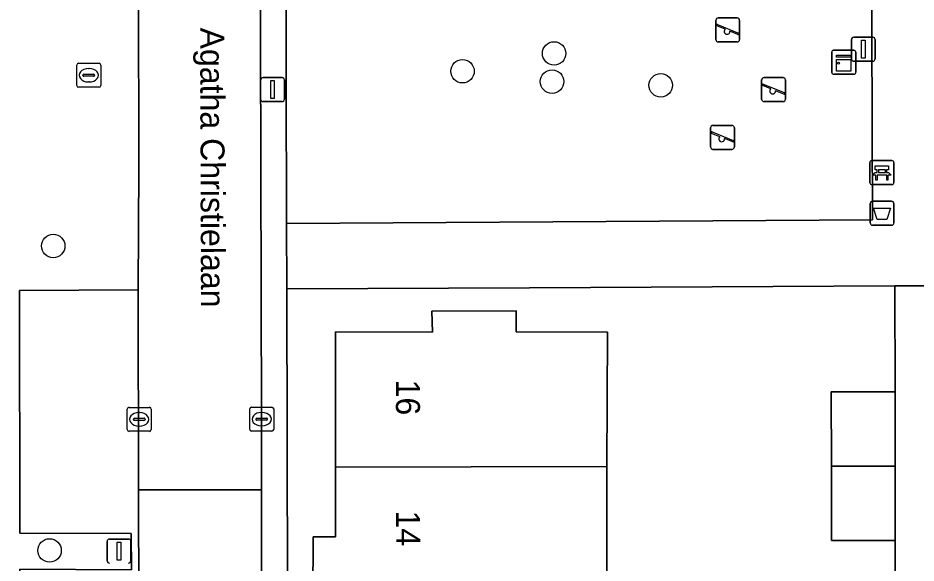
# Model space of a CAD drawing. Extents: x 160455 to 162082, y 388339 to 389736.
# Drawn here: x 160946.9 to 160984.32, y 388526.51 to 388549.23 of the extents above; entities that cross this region are included whole.
import ezdxf

# ---------------------------------------------------------------- set-up
doc = ezdxf.new("R2010")
doc.units = 0
for name, color, linetype in [('IMGEO_Afvalbak', 7, 'Continuous'), ('IMGEO_Bank', 7, 'Continuous'), ('IMGEO_Boom', 7, 'Continuous'), ('IMGEO_Erf', 7, 'Continuous'), ('IMGEO_Groenvoorziening', 7, 'Continuous'), ('IMGEO_Kast', 7, 'Continuous'), ('IMGEO_Kolk', 7, 'Continuous'), ('IMGEO_Lichtmast', 7, 'Continuous'), ('IMGEO_Muur', 7, 'Continuous'), ('IMGEO_Openbare_ruimte_label', 7, 'Continuous'), ('IMGEO_Pand', 7, 'Continuous'), ('IMGEO_Pand_nummerreeks', 7, 'Continuous'), ('IMGEO_Parkeervlak_open', 7, 'Continuous'), ('IMGEO_Rijbaan_lokaal_open', 7, 'Continuous'), ('IMGEO_Rioolput', 7, 'Continuous'), ('IMGEO_Speelvoorziening', 7, 'Continuous'), ('IMGEO_Voetpad_open', 7, 'Continuous')]:
    doc.layers.add(name, color=color, linetype=linetype)

msp = doc.modelspace()

# ---------------------------------------------------------------- linework, layer by layer
at = {"layer": 'IMGEO_Afvalbak'}
for p, q in [((160982.405, 388540.69), (160982.405, 388541.49)), ((160982.405, 388541.49), (160982.405, 388540.69)), ((160982.505, 388541.59), (160983.295, 388541.59)), ((160983.295, 388541.59), (160982.505, 388541.59)), ((160983.395, 388541.49), (160983.395, 388540.69)), ((160983.395, 388540.69), (160983.395, 388541.49)), ((160983.295, 388540.59), (160982.505, 388540.59)), ((160982.505, 388540.59), (160983.295, 388540.59))]:
    msp.add_line(p, q, dxfattribs=at)
msp.add_lwpolyline([(160982.548, 388541.304), (160983.252, 388541.304), (160983.103, 388540.834), (160982.697, 388540.834), (160982.548, 388541.304)], dxfattribs=at)
for centre, start, end in [((160982.505, 388541.49), 90, 180), ((160982.505, 388541.49), 90, 180), ((160983.295, 388541.49), 0, 90), ((160983.295, 388541.49), 360, 90), ((160982.505, 388540.69), 180, 270), ((160982.505, 388540.69), 180, 270), ((160983.295, 388540.69), 270, 0), ((160983.295, 388540.69), 270, 0)]:
    msp.add_arc(centre, 0.1, start, end, dxfattribs=at)
at = {"layer": 'IMGEO_Bank'}
for p, q in [((160982.468, 388543.285), (160983.309, 388543.285)), ((160983.309, 388543.285), (160982.468, 388543.285)), ((160983.393, 388543.21), (160983.393, 388542.369)), ((160983.393, 388542.369), (160983.393, 388543.21)), ((160982.393, 388542.36), (160982.393, 388543.201)), ((160982.393, 388543.201), (160982.393, 388542.36)), ((160982.702, 388542.791), (160982.702, 388542.897)), ((160982.746, 388542.897), (160982.746, 388542.791)), ((160983.034, 388542.903), (160982.752, 388542.903)), ((160983.04, 388542.791), (160983.04, 388542.897)), ((160983.084, 388542.897), (160983.084, 388542.791)), ((160983.09, 388542.683), (160982.697, 388542.683)), ((160982.752, 388542.785), (160983.034, 388542.785)), ((160983.318, 388542.285), (160982.477, 388542.285)), ((160982.477, 388542.285), (160983.318, 388542.285))]:
    msp.add_line(p, q, dxfattribs=at)
for points in [[(160982.696, 388542.903), (160982.61, 388542.903), (160982.61, 388543.064), (160983.173, 388543.064), (160983.173, 388542.903), (160983.09, 388542.903)], [(160982.64, 388542.683), (160982.498, 388542.683), (160982.61, 388542.785), (160982.696, 388542.785)], [(160982.69, 388542.676), (160982.69, 388542.469), (160982.647, 388542.469), (160982.647, 388542.676)], [(160983.09, 388542.785), (160983.173, 388542.785), (160983.285, 388542.683), (160983.146, 388542.683)], [(160983.14, 388542.676), (160983.14, 388542.469), (160983.096, 388542.469), (160983.096, 388542.676)]]:
    msp.add_lwpolyline(points, dxfattribs=at)
for centre, radius, start, end in [((160982.471, 388543.207), 0.0779, 92.4484, 184.2845), ((160982.471, 388543.207), 0.0779, 92.4484, 184.2845), ((160983.315, 388543.207), 0.0779, 2.4484, 94.2845), ((160983.315, 388543.207), 0.0779, 2.4484, 94.2845), ((160982.695, 388542.896), 0.00671, 2.8957, 87.1043), ((160982.752, 388542.896), 0.00671, 92.8957, 177.1043), ((160983.034, 388542.896), 0.00671, 2.8957, 87.1043), ((160983.091, 388542.896), 0.00671, 92.8957, 177.1043), ((160982.64, 388542.676), 0.00671, 2.8957, 87.1043), ((160982.697, 388542.676), 0.00671, 92.8957, 177.1043), ((160982.695, 388542.792), 0.00671, 272.8957, 357.1043), ((160982.752, 388542.792), 0.00671, 182.8957, 267.1043), ((160983.034, 388542.792), 0.00671, 272.8957, 357.1043), ((160983.091, 388542.792), 0.00671, 182.8957, 267.1043), ((160983.089, 388542.676), 0.00671, 2.8957, 87.1043), ((160983.146, 388542.676), 0.00671, 92.8957, 177.1043), ((160982.471, 388542.363), 0.0779, 182.4484, 274.2845), ((160982.471, 388542.363), 0.0779, 182.4484, 274.2845), ((160983.315, 388542.363), 0.0779, 272.4484, 4.2845), ((160983.315, 388542.363), 0.0779, 272.4484, 4.2845)]:
    msp.add_arc(centre, radius, start, end, dxfattribs=at)
at = {"layer": 'IMGEO_Boom'}
for centre in [(160969.238, 388547.752), (160965.423, 388547.008), (160969.153, 388546.576), (160973.68, 388546.423), (160948.375, 388539.725), (160948.222, 388527.032)]:
    msp.add_circle(centre, 0.489, dxfattribs=at)
at = {"layer": 'IMGEO_Erf'}
for points in [[(160985.273, 388503.533), (160983.484, 388503.529), (160983.484, 388505.85), (160980.824, 388505.846), (160980.82, 388508.932), (160980.815, 388512.047), (160983.475, 388512.05), (160983.47, 388514.368), (160980.81, 388514.364), (160980.807, 388516.654), (160980.803, 388519.737), (160980.798, 388522.855), (160983.458, 388522.858), (160983.452, 388527.449), (160980.792, 388527.445), (160980.788, 388530.545), (160980.783, 388533.646), (160983.443, 388533.649), (160983.437, 388538.059), (160968.208, 388537.986), (160958.111, 388537.937), (160958.183, 388500)], [(160959.192, 388525.111), (160959.198, 388527.595), (160960.139, 388527.596), (160960.135, 388530.503), (160960.127, 388536.144), (160964.177, 388536.126), (160964.151, 388537.004), (160967.657, 388537.016), (160967.665, 388536.151), (160971.465, 388536.135), (160971.441, 388530.526), (160971.43, 388525.169)]]:
    msp.add_lwpolyline(points, dxfattribs=at)
at = {"layer": 'IMGEO_Groenvoorziening'}
msp.add_lwpolyline([(160958.098, 388540.667), (160982.501, 388540.818), (160982.455, 388552.733), (160958.068, 388552.684)], close=True, dxfattribs=at)
at = {"layer": 'IMGEO_Kast'}
for p, q in [((160980.807, 388546.959), (160980.807, 388547.8)), ((160980.807, 388547.8), (160980.807, 388546.959)), ((160980.882, 388547.884), (160981.723, 388547.884)), ((160981.723, 388547.884), (160980.882, 388547.884)), ((160981.807, 388547.809), (160981.807, 388546.968)), ((160981.807, 388546.968), (160981.807, 388547.809)), ((160981.732, 388546.884), (160980.891, 388546.884)), ((160980.891, 388546.884), (160981.732, 388546.884))]:
    msp.add_line(p, q, dxfattribs=at)
for points in [[(160981.002, 388547.674), (160981.602, 388547.674), (160981.602, 388547.589), (160981.002, 388547.589), (160981.002, 388547.674)], [(160981.002, 388547.499), (160981.602, 388547.499), (160981.602, 388547.01), (160981.002, 388547.01), (160981.002, 388547.499)]]:
    msp.add_lwpolyline(points, dxfattribs=at)
msp.add_circle((160981.086, 388547.348), 0.0377, dxfattribs=at)
for centre, start, end in [((160980.885, 388547.806), 92.4484, 184.2845), ((160980.885, 388547.806), 92.4484, 184.2845), ((160981.729, 388547.806), 2.4484, 94.2845), ((160981.729, 388547.806), 2.4484, 94.2845), ((160980.885, 388546.962), 182.4484, 274.2845), ((160980.885, 388546.962), 182.4484, 274.2845), ((160981.729, 388546.962), 272.4484, 4.2845), ((160981.729, 388546.962), 272.4484, 4.2845)]:
    msp.add_arc(centre, 0.0779, start, end, dxfattribs=at)
at = {"layer": 'IMGEO_Kolk'}
for p, q in [((160951.457, 388532.072), (160951.457, 388532.924)), ((160951.532, 388532.998), (160952.384, 388532.998)), ((160951.945, 388532.778), (160951.97, 388532.778)), ((160952.458, 388532.924), (160952.458, 388532.072)), ((160956.558, 388532.079), (160956.558, 388532.931)), ((160956.633, 388533.005), (160957.485, 388533.005)), ((160957.046, 388532.785), (160957.071, 388532.785)), ((160957.559, 388532.931), (160957.559, 388532.079)), ((160951.716, 388532.492), (160951.716, 388532.504)), ((160952.154, 388532.455), (160951.756, 388532.455)), ((160951.759, 388532.541), (160952.157, 388532.541)), ((160952.2, 388532.504), (160952.2, 388532.492)), ((160956.817, 388532.499), (160956.817, 388532.511)), ((160957.255, 388532.462), (160956.857, 388532.462)), ((160956.86, 388532.548), (160957.258, 388532.548)), ((160957.301, 388532.511), (160957.301, 388532.499)), ((160952.384, 388531.998), (160951.532, 388531.998)), ((160951.968, 388532.218), (160951.943, 388532.218)), ((160957.485, 388532.005), (160956.633, 388532.005)), ((160957.069, 388532.225), (160957.044, 388532.225))]:
    msp.add_line(p, q, dxfattribs=at)
for points in [[(160951.457, 388532.072), (160951.457, 388532.924)], [(160951.532, 388532.998), (160952.384, 388532.998)], [(160952.458, 388532.924), (160952.458, 388532.072)], [(160956.558, 388532.079), (160956.558, 388532.931)], [(160956.633, 388533.005), (160957.485, 388533.005)], [(160957.559, 388532.931), (160957.559, 388532.079)], [(160952.384, 388531.998), (160951.532, 388531.998)], [(160957.485, 388532.005), (160956.633, 388532.005)]]:
    msp.add_lwpolyline(points, dxfattribs=at)
for centre, radius, start, end in [((160951.534, 388532.922), 0.0765, 91.552, 178.448), ((160951.534, 388532.922), 0.0765, 91.552, 178.448), ((160952.382, 388532.922), 0.0765, 1.552, 88.448), ((160952.382, 388532.922), 0.0765, 1.552, 88.448), ((160956.635, 388532.929), 0.0765, 91.552, 178.448), ((160956.635, 388532.929), 0.0765, 91.552, 178.448), ((160957.483, 388532.929), 0.0765, 1.552, 88.448), ((160957.483, 388532.929), 0.0765, 1.552, 88.448), ((160951.756, 388532.501), 0.0403, 85.8775, 175.7526), ((160951.753, 388532.491), 0.0366, 178.938, 274.7102), ((160952.157, 388532.498), 0.043, 264.8664, 352.4533), ((160952.161, 388532.503), 0.0386, 1.7309, 96.639), ((160956.857, 388532.508), 0.0403, 85.8775, 175.7526), ((160956.854, 388532.498), 0.0366, 178.938, 274.7102), ((160957.258, 388532.505), 0.043, 264.8664, 352.4533), ((160957.262, 388532.51), 0.0386, 1.7309, 96.639), ((160951.534, 388532.074), 0.0765, 181.552, 268.448), ((160951.534, 388532.074), 0.0765, 181.552, 268.448), ((160952.382, 388532.074), 0.0765, 271.552, 358.448), ((160952.382, 388532.074), 0.0765, 271.552, 358.448), ((160956.635, 388532.081), 0.0765, 181.552, 268.448), ((160956.635, 388532.081), 0.0765, 181.552, 268.448), ((160957.483, 388532.081), 0.0765, 271.552, 358.448), ((160957.483, 388532.081), 0.0765, 271.552, 358.448)]:
    msp.add_arc(centre, radius, start, end, dxfattribs=at)
for centre, major_axis, ratio, start_param, end_param in [((160951.944, 388532.498), (-0.387, 0.002), 0.722429, 4.712389, 7.853982), ((160951.969, 388532.498), (-0.39, 0.002), 0.717154, 1.570796, 4.712389), ((160957.045, 388532.505), (-0.387, 0.002), 0.722429, 4.712389, 7.853982), ((160957.07, 388532.505), (-0.39, 0.002), 0.717154, 1.570796, 4.712389)]:
    msp.add_ellipse(centre, major_axis=major_axis, ratio=ratio, start_param=start_param, end_param=end_param, dxfattribs=at)
at = {"layer": 'IMGEO_Lichtmast'}
for p, q in [((160981.622, 388547.527), (160981.622, 388548.327)), ((160981.622, 388548.327), (160981.622, 388547.527)), ((160981.722, 388548.427), (160982.512, 388548.427)), ((160982.512, 388548.427), (160981.722, 388548.427)), ((160982.612, 388548.327), (160982.612, 388547.527)), ((160982.612, 388547.527), (160982.612, 388548.327)), ((160982.512, 388547.427), (160981.722, 388547.427)), ((160981.722, 388547.427), (160982.512, 388547.427)), ((160957.014, 388545.844), (160957.014, 388546.644)), ((160957.014, 388546.644), (160957.014, 388545.844)), ((160957.114, 388546.744), (160957.904, 388546.744)), ((160957.904, 388546.744), (160957.114, 388546.744)), ((160958.004, 388546.644), (160958.004, 388545.844)), ((160958.004, 388545.844), (160958.004, 388546.644)), ((160957.904, 388545.744), (160957.114, 388545.744)), ((160957.114, 388545.744), (160957.904, 388545.744)), ((160950.718, 388527.506), (160951.508, 388527.506)), ((160951.508, 388527.506), (160950.718, 388527.506)), ((160950.618, 388526.606), (160950.618, 388527.406)), ((160950.618, 388527.406), (160950.618, 388526.606)), ((160951.608, 388527.406), (160951.608, 388526.606)), ((160951.608, 388526.606), (160951.608, 388527.406))]:
    msp.add_line(p, q, dxfattribs=at)
for points in [[(160982.042, 388548.302), (160982.192, 388548.302), (160982.192, 388547.552), (160982.042, 388547.552), (160982.042, 388548.302)], [(160957.434, 388546.619), (160957.584, 388546.619), (160957.584, 388545.869), (160957.434, 388545.869), (160957.434, 388546.619)], [(160951.038, 388527.381), (160951.188, 388527.381), (160951.188, 388526.631), (160951.038, 388526.631), (160951.038, 388527.381)]]:
    msp.add_lwpolyline(points, dxfattribs=at)
for centre, start, end in [((160981.722, 388548.327), 90, 180), ((160981.722, 388548.327), 90, 180), ((160982.512, 388548.327), 0, 90), ((160982.512, 388548.327), 360, 90), ((160981.722, 388547.527), 180, 270), ((160981.722, 388547.527), 180, 270), ((160982.512, 388547.527), 270, 0), ((160982.512, 388547.527), 270, 0), ((160957.114, 388546.644), 90, 180), ((160957.114, 388546.644), 90, 180), ((160957.904, 388546.644), 0, 90), ((160957.904, 388546.644), 360, 90), ((160957.114, 388545.844), 180, 270), ((160957.114, 388545.844), 180, 270), ((160957.904, 388545.844), 270, 0), ((160957.904, 388545.844), 270, 0), ((160950.718, 388527.406), 90, 180), ((160950.718, 388527.406), 90, 180), ((160951.508, 388527.406), 0, 90), ((160951.508, 388527.406), 360, 90), ((160950.718, 388526.606), 180, 270), ((160950.718, 388526.606), 180, 270), ((160951.508, 388526.606), 270, 0), ((160951.508, 388526.606), 270, 0)]:
    msp.add_arc(centre, 0.1, start, end, dxfattribs=at)
at = {"layer": 'IMGEO_Muur'}
msp.add_lwpolyline([(160968.208, 388537.986), (160983.437, 388538.059)], dxfattribs=at)
at = {"layer": 'IMGEO_Pand'}
for points in [[(160960.135, 388530.503), (160971.441, 388530.526), (160971.465, 388536.135), (160967.665, 388536.151), (160967.657, 388537.016), (160964.151, 388537.004), (160964.177, 388536.126), (160960.127, 388536.144)], [(160980.788, 388530.545), (160983.447, 388530.55), (160983.443, 388533.649), (160980.783, 388533.646)], [(160960.135, 388530.503), (160960.139, 388527.596), (160959.198, 388527.595), (160959.192, 388525.111), (160971.43, 388525.169), (160971.441, 388530.526)], [(160980.788, 388530.545), (160980.792, 388527.445), (160983.452, 388527.449), (160983.447, 388530.55)]]:
    msp.add_lwpolyline(points, close=True, dxfattribs=at)
at = {"layer": 'IMGEO_Parkeervlak_open'}
msp.add_lwpolyline([(160951.912, 388504.108), (160951.963, 388504.524), (160951.988, 388504.991), (160951.944, 388524.736), (160951.933, 388529.556), (160951.914, 388537.902), (160946.973, 388537.864), (160946.979, 388527.753), (160951.624, 388527.737), (160951.632, 388526.228), (160946.989, 388526.245), (160947.005, 388516.136), (160951.638, 388516.161), (160951.644, 388514.648), (160947.019, 388514.641), (160947.018, 388504.529), (160951.426, 388504.522)], dxfattribs=at)
at = {"layer": 'IMGEO_Rijbaan_lokaal_open'}
for points in [[(160951.914, 388537.902), (160951.933, 388529.556), (160957.055, 388529.559), (160957.054, 388532.505), (160956.967, 388564.004), (160951.904, 388563.991), (160951.914, 388555.541), (160951.929, 388550.409), (160951.946, 388543.023)], [(160951.933, 388529.556), (160951.944, 388524.736), (160957.055, 388524.739), (160957.055, 388529.559)]]:
    msp.add_lwpolyline(points, close=True, dxfattribs=at)
at = {"layer": 'IMGEO_Rioolput'}
for p, q in [((160949.429, 388547.342), (160950.281, 388547.342)), ((160949.354, 388546.416), (160949.354, 388547.268)), ((160949.842, 388547.122), (160949.867, 388547.122)), ((160950.355, 388547.268), (160950.355, 388546.416)), ((160949.613, 388546.836), (160949.613, 388546.848)), ((160950.051, 388546.799), (160949.653, 388546.799)), ((160949.656, 388546.885), (160950.054, 388546.885)), ((160950.097, 388546.848), (160950.097, 388546.836)), ((160950.281, 388546.342), (160949.429, 388546.342)), ((160949.865, 388546.562), (160949.84, 388546.562))]:
    msp.add_line(p, q, dxfattribs=at)
for points in [[(160949.429, 388547.342), (160950.281, 388547.342)], [(160949.354, 388546.416), (160949.354, 388547.268)], [(160950.355, 388547.268), (160950.355, 388546.416)], [(160950.281, 388546.342), (160949.429, 388546.342)]]:
    msp.add_lwpolyline(points, dxfattribs=at)
for centre, radius, start, end in [((160949.431, 388547.266), 0.0765, 91.552, 178.448), ((160949.431, 388547.266), 0.0765, 91.552, 178.448), ((160950.279, 388547.266), 0.0765, 1.552, 88.448), ((160950.279, 388547.266), 0.0765, 1.552, 88.448), ((160949.653, 388546.845), 0.0403, 85.8775, 175.7526), ((160949.65, 388546.835), 0.0366, 178.938, 274.7102), ((160950.054, 388546.842), 0.043, 264.8664, 352.4533), ((160950.058, 388546.847), 0.0386, 1.7309, 96.639), ((160949.431, 388546.418), 0.0765, 181.552, 268.448), ((160949.431, 388546.418), 0.0765, 181.552, 268.448), ((160950.279, 388546.418), 0.0765, 271.552, 358.448), ((160950.279, 388546.418), 0.0765, 271.552, 358.448)]:
    msp.add_arc(centre, radius, start, end, dxfattribs=at)
for centre, major_axis, ratio, start_param, end_param in [((160949.841, 388546.842), (-0.387, 0.002), 0.722429, 4.712389, 7.853982), ((160949.866, 388546.842), (-0.39, 0.002), 0.717154, 1.570796, 4.712389)]:
    msp.add_ellipse(centre, major_axis=major_axis, ratio=ratio, start_param=start_param, end_param=end_param, dxfattribs=at)
at = {"layer": 'IMGEO_Speelvoorziening'}
for p, q in [((160976.078, 388549.23), (160976.868, 388549.23)), ((160976.868, 388549.23), (160976.078, 388549.23)), ((160975.978, 388548.33), (160975.978, 388549.13)), ((160975.978, 388549.13), (160975.978, 388548.33)), ((160976.361, 388548.758), (160976.022, 388548.895)), ((160976.047, 388548.955), (160976.923, 388548.602)), ((160976.968, 388549.13), (160976.968, 388548.33)), ((160976.968, 388548.33), (160976.968, 388549.13)), ((160976.899, 388548.542), (160976.559, 388548.679)), ((160976.868, 388548.23), (160976.078, 388548.23)), ((160976.078, 388548.23), (160976.868, 388548.23)), ((160977.884, 388545.846), (160977.884, 388546.646)), ((160977.884, 388546.646), (160977.884, 388545.846)), ((160977.984, 388546.746), (160978.774, 388546.746)), ((160978.774, 388546.746), (160977.984, 388546.746)), ((160978.874, 388546.646), (160978.874, 388545.846)), ((160978.874, 388545.846), (160978.874, 388546.646)), ((160978.267, 388546.274), (160977.928, 388546.411)), ((160977.953, 388546.471), (160978.829, 388546.118)), ((160978.805, 388546.058), (160978.465, 388546.195)), ((160978.774, 388545.746), (160977.984, 388545.746)), ((160977.984, 388545.746), (160978.774, 388545.746)), ((160975.857, 388544.753), (160976.647, 388544.753)), ((160976.647, 388544.753), (160975.857, 388544.753)), ((160975.757, 388543.853), (160975.757, 388544.653)), ((160975.757, 388544.653), (160975.757, 388543.853)), ((160976.14, 388544.281), (160975.801, 388544.418)), ((160975.826, 388544.478), (160976.702, 388544.125)), ((160976.747, 388544.653), (160976.747, 388543.853)), ((160976.747, 388543.853), (160976.747, 388544.653)), ((160976.678, 388544.065), (160976.338, 388544.202)), ((160976.647, 388543.753), (160975.857, 388543.753)), ((160975.857, 388543.753), (160976.647, 388543.753))]:
    msp.add_line(p, q, dxfattribs=at)
for centre, radius, start, end in [((160976.078, 388549.13), 0.1, 90, 180), ((160976.078, 388549.13), 0.1, 90, 180), ((160976.868, 388549.13), 0.1, 0, 90), ((160976.868, 388549.13), 0.1, 360, 90), ((160976.035, 388548.925), 0.0327, 68.078, 248.078), ((160976.44, 388548.668), 0.12, 130.9928, 5.1632), ((160976.911, 388548.572), 0.0327, 248.078, 68.078), ((160976.078, 388548.33), 0.1, 180, 270), ((160976.078, 388548.33), 0.1, 180, 270), ((160976.868, 388548.33), 0.1, 270, 0), ((160976.868, 388548.33), 0.1, 270, 0), ((160977.984, 388546.646), 0.1, 90, 180), ((160977.984, 388546.646), 0.1, 90, 180), ((160978.774, 388546.646), 0.1, 0, 90), ((160978.774, 388546.646), 0.1, 360, 90), ((160977.941, 388546.441), 0.0327, 68.078, 248.078), ((160978.346, 388546.184), 0.12, 130.9928, 5.1632), ((160977.984, 388545.846), 0.1, 180, 270), ((160977.984, 388545.846), 0.1, 180, 270), ((160978.774, 388545.846), 0.1, 270, 0), ((160978.774, 388545.846), 0.1, 270, 0), ((160978.817, 388546.088), 0.0327, 248.078, 68.078), ((160975.857, 388544.653), 0.1, 90, 180), ((160975.857, 388544.653), 0.1, 90, 180), ((160976.647, 388544.653), 0.1, 0, 90), ((160976.647, 388544.653), 0.1, 360, 90), ((160975.814, 388544.448), 0.0327, 68.078, 248.078), ((160976.219, 388544.191), 0.12, 130.9928, 5.1632), ((160976.69, 388544.095), 0.0327, 248.078, 68.078), ((160975.857, 388543.853), 0.1, 180, 270), ((160975.857, 388543.853), 0.1, 180, 270), ((160976.647, 388543.853), 0.1, 270, 0), ((160976.647, 388543.853), 0.1, 270, 0)]:
    msp.add_arc(centre, radius, start, end, dxfattribs=at)
at = {"layer": 'IMGEO_Voetpad_open'}
for points in [[(160958.183, 388500), (160958.111, 388537.937), (160958.098, 388540.667), (160958.068, 388552.684), (160958.051, 388555.395), (160957.949, 388590.391), (160956.859, 388590.383), (160955.023, 388590.37), (160951.861, 388590.348), (160951.847, 388593.555), (160951.827, 388605.484), (160951.807, 388617.13)], [(160951.946, 388543.023), (160951.929, 388550.409), (160951.914, 388555.541), (160946.95, 388555.547), (160946.926, 388565.636), (160951.585, 388565.673), (160951.574, 388567.157), (160946.922, 388567.128), (160946.905, 388577.232), (160951.302, 388577.252)], [(160956.936, 388575.196), (160956.954, 388568.844), (160956.967, 388564.004), (160957.054, 388532.505), (160957.055, 388529.559), (160957.055, 388524.739), (160957.057, 388516.024), (160957.083, 388505.799)], [(160951.426, 388504.522), (160947.018, 388504.529), (160947.019, 388514.641), (160951.644, 388514.648), (160951.638, 388516.161), (160947.005, 388516.136), (160946.989, 388526.245), (160951.632, 388526.228), (160951.624, 388527.737), (160946.979, 388527.753), (160946.973, 388537.864), (160951.914, 388537.902), (160951.946, 388543.023)]]:
    msp.add_lwpolyline(points, dxfattribs=at)
for points in [[(160985.147, 388555.481), (160983.369, 388555.475), (160968.14, 388555.428), (160958.051, 388555.395), (160958.068, 388552.684), (160982.455, 388552.733), (160982.501, 388540.818), (160958.098, 388540.667), (160958.111, 388537.937), (160968.208, 388537.986), (160983.437, 388538.059), (160985.186, 388538.067), (160985.179, 388541.624), (160985.172, 388546.374), (160985.162, 388548.37)], [(160985.186, 388538.067), (160983.437, 388538.059), (160983.443, 388533.649), (160983.447, 388530.55), (160983.452, 388527.449), (160983.458, 388522.858), (160983.463, 388519.74), (160983.467, 388516.658), (160983.47, 388514.368), (160983.475, 388512.05), (160983.48, 388508.936), (160983.484, 388505.85), (160983.484, 388503.529), (160985.273, 388503.533)]]:
    msp.add_lwpolyline(points, close=True, dxfattribs=at)

# ---------------------------------------------------------------- texts
at = {"layer": 'IMGEO_Openbare_ruimte_label'}
msp.add_text('Agatha Christielaan', height=1, rotation=270.1719, dxfattribs=at).set_placement((160954.495, 388548.829))
at = {"layer": 'IMGEO_Pand_nummerreeks'}
for s, p in [('16', (160962.65, 388534.154)), ('14', (160962.658, 388528.699))]:
    msp.add_text(s, height=1, rotation=270.0827, dxfattribs=at).set_placement(p)

doc.saveas('drawing.dxf')
